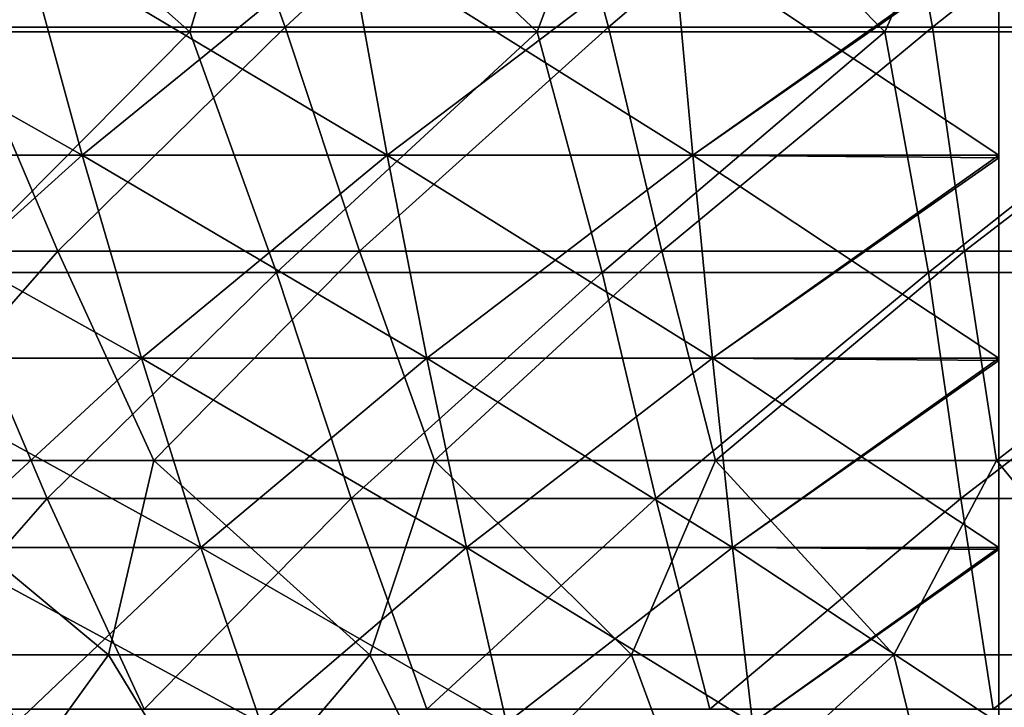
# Model space of a CAD drawing. Header units: millimetres. Extents: x -250 to 250, y -45 to 4150.
# Tile 405 of 656: x -7.6 to 0.04, y 3910.42 to 3915.76. Entities that reach past the tile are written whole.
import ezdxf

# ---------------------------------------------------------------- set-up
doc = ezdxf.new("R2010")
doc.units = ezdxf.units.MM
doc.header["$LTSCALE"] = 81.481481
for name, color, linetype in [('19', 7, 'CONTINUOUS'), ('20', 7, 'CONTINUOUS'), ('21', 7, 'CONTINUOUS'), ('22', 7, 'CONTINUOUS'), ('27', 7, 'CONTINUOUS')]:
    doc.layers.add(name, color=color, linetype=linetype)

msp = doc.modelspace()

# ---------------------------------------------------------------- linework, layer by layer
at = {"layer": '19', "color": 7, "linetype": 'CONTINUOUS'}
for points in [[(-6.2769, 3915.6613, -86.8676), (-8.9662, 3915.6613, -86.6313), (-8.5117, 3917.6423, -91.8556), (-6.2769, 3915.6613, -86.8676)], [(-5.6789, 3917.6423, -92.0741), (-6.2769, 3915.6613, -86.8676), (-8.5117, 3917.6423, -91.8556), (-5.6789, 3917.6423, -92.0741)], [(-3.5815, 3915.6613, -87.0204), (-6.2769, 3915.6613, -86.8676), (-5.6789, 3917.6423, -92.0741), (-3.5815, 3915.6613, -87.0204)], [(-2.8408, 3917.6423, -92.2053), (-3.5815, 3915.6613, -87.0204), (-5.6789, 3917.6423, -92.0741), (-2.8408, 3917.6423, -92.2053)], [(-0.8827, 3915.6613, -87.0896), (-3.5815, 3915.6613, -87.0204), (-2.8408, 3917.6423, -92.2053), (-0.8827, 3915.6613, -87.0896)], [(0, 3917.6423, -92.2491), (-0.8827, 3915.6613, -87.0896), (-2.8408, 3917.6423, -92.2053), (0, 3917.6423, -92.2491)], [(1.8169, 3915.6613, -87.0751), (-0.8827, 3915.6613, -87.0896), (0, 3917.6423, -92.2491), (1.8169, 3915.6613, -87.0751)], [(2.8408, 3917.6423, -92.2053), (1.8169, 3915.6613, -87.0751), (0, 3917.6423, -92.2491), (2.8408, 3917.6423, -92.2053)], [(-6.2769, 3915.6613, -86.8676), (-8.1295, 3913.7947, -81.4921), (-8.9662, 3915.6613, -86.6313), (-6.2769, 3915.6613, -86.8676)], [(-5.6054, 3913.7947, -81.7045), (-8.1295, 3913.7947, -81.4921), (-6.2769, 3915.6613, -86.8676), (-5.6054, 3913.7947, -81.7045)], [(-3.5815, 3915.6613, -87.0204), (-5.6054, 3913.7947, -81.7045), (-6.2769, 3915.6613, -86.8676), (-3.5815, 3915.6613, -87.0204)], [(-3.076, 3913.7947, -81.8388), (-5.6054, 3913.7947, -81.7045), (-3.5815, 3915.6613, -87.0204), (-3.076, 3913.7947, -81.8388)], [(-0.8827, 3915.6613, -87.0896), (-3.076, 3913.7947, -81.8388), (-3.5815, 3915.6613, -87.0204), (-0.8827, 3915.6613, -87.0896)], [(-0.5437, 3913.7947, -81.8948), (-3.076, 3913.7947, -81.8388), (-0.8827, 3915.6613, -87.0896), (-0.5437, 3913.7947, -81.8948)], [(1.8169, 3915.6613, -87.0751), (-0.5437, 3913.7947, -81.8948), (-0.8827, 3915.6613, -87.0896), (1.8169, 3915.6613, -87.0751)], [(1.9892, 3913.7947, -81.8724), (-0.5437, 3913.7947, -81.8948), (1.8169, 3915.6613, -87.0751), (1.9892, 3913.7947, -81.8724)], [(-9.7348, 3912.0433, -76.0385), (-8.1295, 3913.7947, -81.4921), (-7.3828, 3912.0433, -76.3028), (-9.7348, 3912.0433, -76.0385)], [(-8.1295, 3913.7947, -81.4921), (-5.6054, 3913.7947, -81.7045), (-7.3828, 3912.0433, -76.3028), (-8.1295, 3913.7947, -81.4921)], [(-7.3828, 3912.0433, -76.3028), (-5.6054, 3913.7947, -81.7045), (-5.0238, 3912.0433, -76.4943), (-7.3828, 3912.0433, -76.3028)], [(-5.6054, 3913.7947, -81.7045), (-3.076, 3913.7947, -81.8388), (-5.0238, 3912.0433, -76.4943), (-5.6054, 3913.7947, -81.7045)], [(-5.0238, 3912.0433, -76.4943), (-3.076, 3913.7947, -81.8388), (-2.66, 3912.0433, -76.613), (-5.0238, 3912.0433, -76.4943)], [(-3.076, 3913.7947, -81.8388), (-0.5437, 3913.7947, -81.8948), (-2.66, 3912.0433, -76.613), (-3.076, 3913.7947, -81.8388)], [(-2.66, 3912.0433, -76.613), (-0.5437, 3913.7947, -81.8948), (-0.2937, 3912.0433, -76.6586), (-2.66, 3912.0433, -76.613)], [(-0.5437, 3913.7947, -81.8948), (1.9892, 3913.7947, -81.8724), (-0.2937, 3912.0433, -76.6586), (-0.5437, 3913.7947, -81.8948)], [(-0.2937, 3912.0433, -76.6586), (1.9892, 3913.7947, -81.8724), (2.0729, 3912.0433, -76.6311), (-0.2937, 3912.0433, -76.6586)], [(-9.7348, 3912.0433, -76.0385), (-7.3828, 3912.0433, -76.3028), (-8.8169, 3910.4081, -70.8377), (-9.7348, 3912.0433, -76.0385)], [(-8.8169, 3910.4081, -70.8377), (-7.3828, 3912.0433, -76.3028), (-6.6305, 3910.4081, -71.0757), (-8.8169, 3910.4081, -70.8377)], [(-7.3828, 3912.0433, -76.3028), (-5.0238, 3912.0433, -76.4943), (-6.6305, 3910.4081, -71.0757), (-7.3828, 3912.0433, -76.3028)], [(-6.6305, 3910.4081, -71.0757), (-5.0238, 3912.0433, -76.4943), (-4.4377, 3910.4081, -71.2462), (-6.6305, 3910.4081, -71.0757)], [(-5.0238, 3912.0433, -76.4943), (-2.66, 3912.0433, -76.613), (-4.4377, 3910.4081, -71.2462), (-5.0238, 3912.0433, -76.4943)], [(-4.4377, 3910.4081, -71.2462), (-2.66, 3912.0433, -76.613), (-2.2408, 3910.4081, -71.3491), (-4.4377, 3910.4081, -71.2462)], [(-2.66, 3912.0433, -76.613), (-0.2937, 3912.0433, -76.6586), (-2.2408, 3910.4081, -71.3491), (-2.66, 3912.0433, -76.613)], [(-2.2408, 3910.4081, -71.3491), (-0.2937, 3912.0433, -76.6586), (-0.0417, 3910.4081, -71.3842), (-2.2408, 3910.4081, -71.3491)], [(-0.2937, 3912.0433, -76.6586), (2.0729, 3912.0433, -76.6311), (-0.0417, 3910.4081, -71.3842), (-0.2937, 3912.0433, -76.6586)], [(-0.0417, 3910.4081, -71.3842), (2.0729, 3912.0433, -76.6311), (2.1574, 3910.4081, -71.3517), (-0.0417, 3910.4081, -71.3842)]]:
    msp.add_3dface(points, dxfattribs=at)
at = {"layer": '20', "color": 7, "linetype": 'CONTINUOUS'}
for points in [[(-6.2769, 3915.6613, 86.8676), (-8.5117, 3917.6423, 91.8556), (-8.9662, 3915.6613, 86.6313), (-6.2769, 3915.6613, 86.8676)], [(-5.6789, 3917.6423, 92.0741), (-8.5117, 3917.6423, 91.8556), (-6.2769, 3915.6613, 86.8676), (-5.6789, 3917.6423, 92.0741)], [(-3.5815, 3915.6613, 87.0204), (-5.6789, 3917.6423, 92.0741), (-6.2769, 3915.6613, 86.8676), (-3.5815, 3915.6613, 87.0204)], [(-2.8408, 3917.6423, 92.2053), (-5.6789, 3917.6423, 92.0741), (-3.5815, 3915.6613, 87.0204), (-2.8408, 3917.6423, 92.2053)], [(-0.8827, 3915.6613, 87.0896), (-2.8408, 3917.6423, 92.2053), (-3.5815, 3915.6613, 87.0204), (-0.8827, 3915.6613, 87.0896)], [(0, 3917.6423, 92.2491), (-2.8408, 3917.6423, 92.2053), (-0.8827, 3915.6613, 87.0896), (0, 3917.6423, 92.2491)], [(1.8169, 3915.6613, 87.0751), (0, 3917.6423, 92.2491), (-0.8827, 3915.6613, 87.0896), (1.8169, 3915.6613, 87.0751)], [(2.8408, 3917.6423, 92.2053), (0, 3917.6423, 92.2491), (1.8169, 3915.6613, 87.0751), (2.8408, 3917.6423, 92.2053)], [(-6.2769, 3915.6613, 86.8676), (-8.9662, 3915.6613, 86.6313), (-8.1295, 3913.7947, 81.4921), (-6.2769, 3915.6613, 86.8676)], [(-5.6054, 3913.7947, 81.7045), (-6.2769, 3915.6613, 86.8676), (-8.1295, 3913.7947, 81.4921), (-5.6054, 3913.7947, 81.7045)], [(-3.5815, 3915.6613, 87.0204), (-6.2769, 3915.6613, 86.8676), (-5.6054, 3913.7947, 81.7045), (-3.5815, 3915.6613, 87.0204)], [(-3.076, 3913.7947, 81.8388), (-3.5815, 3915.6613, 87.0204), (-5.6054, 3913.7947, 81.7045), (-3.076, 3913.7947, 81.8388)], [(-0.8827, 3915.6613, 87.0896), (-3.5815, 3915.6613, 87.0204), (-3.076, 3913.7947, 81.8388), (-0.8827, 3915.6613, 87.0896)], [(-0.5437, 3913.7947, 81.8948), (-0.8827, 3915.6613, 87.0896), (-3.076, 3913.7947, 81.8388), (-0.5437, 3913.7947, 81.8948)], [(1.8169, 3915.6613, 87.0751), (-0.8827, 3915.6613, 87.0896), (-0.5437, 3913.7947, 81.8948), (1.8169, 3915.6613, 87.0751)], [(1.9892, 3913.7947, 81.8724), (1.8169, 3915.6613, 87.0751), (-0.5437, 3913.7947, 81.8948), (1.9892, 3913.7947, 81.8724)], [(-8.1295, 3913.7947, 81.4921), (-9.7348, 3912.0433, 76.0385), (-7.3828, 3912.0433, 76.3028), (-8.1295, 3913.7947, 81.4921)], [(-5.6054, 3913.7947, 81.7045), (-8.1295, 3913.7947, 81.4921), (-7.3828, 3912.0433, 76.3028), (-5.6054, 3913.7947, 81.7045)], [(-5.6054, 3913.7947, 81.7045), (-7.3828, 3912.0433, 76.3028), (-5.0238, 3912.0433, 76.4943), (-5.6054, 3913.7947, 81.7045)], [(-3.076, 3913.7947, 81.8388), (-5.6054, 3913.7947, 81.7045), (-5.0238, 3912.0433, 76.4943), (-3.076, 3913.7947, 81.8388)], [(-3.076, 3913.7947, 81.8388), (-5.0238, 3912.0433, 76.4943), (-2.66, 3912.0433, 76.613), (-3.076, 3913.7947, 81.8388)], [(-0.5437, 3913.7947, 81.8948), (-3.076, 3913.7947, 81.8388), (-2.66, 3912.0433, 76.613), (-0.5437, 3913.7947, 81.8948)], [(-0.5437, 3913.7947, 81.8948), (-2.66, 3912.0433, 76.613), (-0.2937, 3912.0433, 76.6586), (-0.5437, 3913.7947, 81.8948)], [(1.9892, 3913.7947, 81.8724), (-0.5437, 3913.7947, 81.8948), (-0.2937, 3912.0433, 76.6586), (1.9892, 3913.7947, 81.8724)], [(1.9892, 3913.7947, 81.8724), (-0.2937, 3912.0433, 76.6586), (2.0729, 3912.0433, 76.6311), (1.9892, 3913.7947, 81.8724)], [(-9.7348, 3912.0433, 76.0385), (-8.8169, 3910.4081, 70.8377), (-7.3828, 3912.0433, 76.3028), (-9.7348, 3912.0433, 76.0385)], [(-8.8169, 3910.4081, 70.8377), (-6.6305, 3910.4081, 71.0757), (-7.3828, 3912.0433, 76.3028), (-8.8169, 3910.4081, 70.8377)], [(-7.3828, 3912.0433, 76.3028), (-6.6305, 3910.4081, 71.0757), (-5.0238, 3912.0433, 76.4943), (-7.3828, 3912.0433, 76.3028)], [(-6.6305, 3910.4081, 71.0757), (-4.4377, 3910.4081, 71.2462), (-5.0238, 3912.0433, 76.4943), (-6.6305, 3910.4081, 71.0757)], [(-5.0238, 3912.0433, 76.4943), (-4.4377, 3910.4081, 71.2462), (-2.66, 3912.0433, 76.613), (-5.0238, 3912.0433, 76.4943)], [(-4.4377, 3910.4081, 71.2462), (-2.2408, 3910.4081, 71.3491), (-2.66, 3912.0433, 76.613), (-4.4377, 3910.4081, 71.2462)], [(-2.66, 3912.0433, 76.613), (-2.2408, 3910.4081, 71.3491), (-0.2937, 3912.0433, 76.6586), (-2.66, 3912.0433, 76.613)], [(-2.2408, 3910.4081, 71.3491), (-0.0417, 3910.4081, 71.3842), (-0.2937, 3912.0433, 76.6586), (-2.2408, 3910.4081, 71.3491)], [(-0.2937, 3912.0433, 76.6586), (-0.0417, 3910.4081, 71.3842), (2.0729, 3912.0433, 76.6311), (-0.2937, 3912.0433, 76.6586)], [(-0.0417, 3910.4081, 71.3842), (2.1574, 3910.4081, 71.3517), (2.0729, 3912.0433, 76.6311), (-0.0417, 3910.4081, 71.3842)]]:
    msp.add_3dface(points, dxfattribs=at)
at = {"layer": '21', "color": 7, "linetype": 'CONTINUOUS'}
for points in [[(-6.2073, 3917.5503, 86.2125), (-8.0417, 3915.698, 80.882), (-8.8759, 3917.5503, 85.9787), (-6.2073, 3917.5503, 86.2125)], [(-5.537, 3915.698, 81.092), (-8.0417, 3915.698, 80.882), (-6.2073, 3917.5503, 86.2125), (-5.537, 3915.698, 81.092)], [(-3.5327, 3917.5503, 86.3635), (-5.537, 3915.698, 81.092), (-6.2073, 3917.5503, 86.2125), (-3.5327, 3917.5503, 86.3635)], [(-3.0271, 3915.698, 81.2244), (-5.537, 3915.698, 81.092), (-3.5327, 3917.5503, 86.3635), (-3.0271, 3915.698, 81.2244)], [(-0.8547, 3917.5503, 86.4315), (-3.0271, 3915.698, 81.2244), (-3.5327, 3917.5503, 86.3635), (-0.8547, 3917.5503, 86.4315)], [(-0.5143, 3915.698, 81.2791), (-3.0271, 3915.698, 81.2244), (-0.8547, 3917.5503, 86.4315), (-0.5143, 3915.698, 81.2791)], [(1.8241, 3917.5503, 86.4164), (-0.5143, 3915.698, 81.2791), (-0.8547, 3917.5503, 86.4315), (1.8241, 3917.5503, 86.4164)], [(1.999, 3915.698, 81.2562), (-0.5143, 3915.698, 81.2791), (1.8241, 3917.5503, 86.4164), (1.999, 3915.698, 81.2562)], [(-9.6351, 3913.96, 75.4737), (-8.0417, 3915.698, 80.882), (-7.3011, 3913.96, 75.7351), (-9.6351, 3913.96, 75.4737)], [(-8.0417, 3915.698, 80.882), (-5.537, 3915.698, 81.092), (-7.3011, 3913.96, 75.7351), (-8.0417, 3915.698, 80.882)], [(-7.3011, 3913.96, 75.7351), (-5.537, 3915.698, 81.092), (-4.9601, 3913.96, 75.9244), (-7.3011, 3913.96, 75.7351)], [(-5.537, 3915.698, 81.092), (-3.0271, 3915.698, 81.2244), (-4.9601, 3913.96, 75.9244), (-5.537, 3915.698, 81.092)], [(-4.9601, 3913.96, 75.9244), (-3.0271, 3915.698, 81.2244), (-2.6145, 3913.96, 76.0413), (-4.9601, 3913.96, 75.9244)], [(-3.0271, 3915.698, 81.2244), (-0.5143, 3915.698, 81.2791), (-2.6145, 3913.96, 76.0413), (-3.0271, 3915.698, 81.2244)], [(-2.6145, 3913.96, 76.0413), (-0.5143, 3915.698, 81.2791), (-0.2663, 3913.96, 76.0857), (-2.6145, 3913.96, 76.0413)], [(-0.5143, 3915.698, 81.2791), (1.999, 3915.698, 81.2562), (-0.2663, 3913.96, 76.0857), (-0.5143, 3915.698, 81.2791)], [(-0.2663, 3913.96, 76.0857), (1.999, 3915.698, 81.2562), (2.0821, 3913.96, 76.0577), (-0.2663, 3913.96, 76.0857)], [(-9.6351, 3913.96, 75.4737), (-7.3011, 3913.96, 75.7351), (-8.7247, 3912.3371, 70.3153), (-9.6351, 3913.96, 75.4737)], [(-8.7247, 3912.3371, 70.3153), (-7.3011, 3913.96, 75.7351), (-6.5549, 3912.3371, 70.5507), (-8.7247, 3912.3371, 70.3153)], [(-7.3011, 3913.96, 75.7351), (-4.9601, 3913.96, 75.9244), (-6.5549, 3912.3371, 70.5507), (-7.3011, 3913.96, 75.7351)], [(-6.5549, 3912.3371, 70.5507), (-4.9601, 3913.96, 75.9244), (-4.3788, 3912.3371, 70.7191), (-6.5549, 3912.3371, 70.5507)], [(-4.9601, 3913.96, 75.9244), (-2.6145, 3913.96, 76.0413), (-4.3788, 3912.3371, 70.7191), (-4.9601, 3913.96, 75.9244)], [(-4.3788, 3912.3371, 70.7191), (-2.6145, 3913.96, 76.0413), (-2.1986, 3912.3371, 70.8204), (-4.3788, 3912.3371, 70.7191)], [(-2.6145, 3913.96, 76.0413), (-0.2663, 3913.96, 76.0857), (-2.1986, 3912.3371, 70.8204), (-2.6145, 3913.96, 76.0413)], [(-2.1986, 3912.3371, 70.8204), (-0.2663, 3913.96, 76.0857), (-0.0164, 3912.3371, 70.8545), (-2.1986, 3912.3371, 70.8204)], [(-0.2663, 3913.96, 76.0857), (2.0821, 3913.96, 76.0577), (-0.0164, 3912.3371, 70.8545), (-0.2663, 3913.96, 76.0857)], [(-0.0164, 3912.3371, 70.8545), (2.0821, 3913.96, 76.0577), (2.1659, 3912.3371, 70.8214), (-0.0164, 3912.3371, 70.8545)], [(-8.9299, 3910.8302, 64.9775), (-8.7247, 3912.3371, 70.3153), (-6.9088, 3910.8302, 65.2234), (-8.9299, 3910.8302, 64.9775)], [(-8.7247, 3912.3371, 70.3153), (-6.5549, 3912.3371, 70.5507), (-6.9088, 3910.8302, 65.2234), (-8.7247, 3912.3371, 70.3153)], [(-6.9088, 3910.8302, 65.2234), (-6.5549, 3912.3371, 70.5507), (-4.8811, 3910.8302, 65.4064), (-6.9088, 3910.8302, 65.2234)], [(-6.5549, 3912.3371, 70.5507), (-4.3788, 3912.3371, 70.7191), (-4.8811, 3910.8302, 65.4064), (-6.5549, 3912.3371, 70.5507)], [(-4.8811, 3910.8302, 65.4064), (-4.3788, 3912.3371, 70.7191), (-2.8486, 3910.8302, 65.5264), (-4.8811, 3910.8302, 65.4064)], [(-4.3788, 3912.3371, 70.7191), (-2.1986, 3912.3371, 70.8204), (-2.8486, 3910.8302, 65.5264), (-4.3788, 3912.3371, 70.7191)], [(-2.8486, 3910.8302, 65.5264), (-2.1986, 3912.3371, 70.8204), (-0.8135, 3910.8302, 65.5832), (-2.8486, 3910.8302, 65.5264)], [(-2.1986, 3912.3371, 70.8204), (-0.0164, 3912.3371, 70.8545), (-0.8135, 3910.8302, 65.5832), (-2.1986, 3912.3371, 70.8204)], [(-0.8135, 3910.8302, 65.5832), (-0.0164, 3912.3371, 70.8545), (1.2225, 3910.8302, 65.5769), (-0.8135, 3910.8302, 65.5832)], [(-0.0164, 3912.3371, 70.8545), (2.1659, 3912.3371, 70.8214), (1.2225, 3910.8302, 65.5769), (-0.0164, 3912.3371, 70.8545)], [(-8.9299, 3910.8302, 64.9775), (-6.9088, 3910.8302, 65.2234), (-7.9144, 3909.44, 59.7683), (-8.9299, 3910.8302, 64.9775)], [(-7.9144, 3909.44, 59.7683), (-6.9088, 3910.8302, 65.2234), (-6.0609, 3909.44, 59.9846), (-7.9144, 3909.44, 59.7683)], [(-6.9088, 3910.8302, 65.2234), (-4.8811, 3910.8302, 65.4064), (-6.0609, 3909.44, 59.9846), (-6.9088, 3910.8302, 65.2234)], [(-6.0609, 3909.44, 59.9846), (-4.8811, 3910.8302, 65.4064), (-4.2015, 3909.44, 60.1435), (-6.0609, 3909.44, 59.9846)], [(-4.8811, 3910.8302, 65.4064), (-2.8486, 3910.8302, 65.5264), (-4.2015, 3909.44, 60.1435), (-4.8811, 3910.8302, 65.4064)], [(-4.2015, 3909.44, 60.1435), (-2.8486, 3910.8302, 65.5264), (-2.3382, 3909.44, 60.2447), (-4.2015, 3909.44, 60.1435)], [(-2.8486, 3910.8302, 65.5264), (-0.8135, 3910.8302, 65.5832), (-2.3382, 3909.44, 60.2447), (-2.8486, 3910.8302, 65.5264)], [(-2.3382, 3909.44, 60.2447), (-0.8135, 3910.8302, 65.5832), (-0.4725, 3909.44, 60.2882), (-2.3382, 3909.44, 60.2447)], [(-0.8135, 3910.8302, 65.5832), (1.2225, 3910.8302, 65.5769), (-0.4725, 3909.44, 60.2882), (-0.8135, 3910.8302, 65.5832)], [(-0.4725, 3909.44, 60.2882), (1.2225, 3910.8302, 65.5769), (1.3935, 3909.44, 60.2739), (-0.4725, 3909.44, 60.2882)]]:
    msp.add_3dface(points, dxfattribs=at)
at = {"layer": '22', "color": 7, "linetype": 'CONTINUOUS'}
for points in [[(-6.2073, 3917.5503, -86.2125), (-8.8759, 3917.5503, -85.9787), (-8.0417, 3915.698, -80.882), (-6.2073, 3917.5503, -86.2125)], [(-5.537, 3915.698, -81.092), (-6.2073, 3917.5503, -86.2125), (-8.0417, 3915.698, -80.882), (-5.537, 3915.698, -81.092)], [(-3.5327, 3917.5503, -86.3635), (-6.2073, 3917.5503, -86.2125), (-5.537, 3915.698, -81.092), (-3.5327, 3917.5503, -86.3635)], [(-3.0271, 3915.698, -81.2244), (-3.5327, 3917.5503, -86.3635), (-5.537, 3915.698, -81.092), (-3.0271, 3915.698, -81.2244)], [(-0.8547, 3917.5503, -86.4315), (-3.5327, 3917.5503, -86.3635), (-3.0271, 3915.698, -81.2244), (-0.8547, 3917.5503, -86.4315)], [(-0.5143, 3915.698, -81.2791), (-0.8547, 3917.5503, -86.4315), (-3.0271, 3915.698, -81.2244), (-0.5143, 3915.698, -81.2791)], [(1.8241, 3917.5503, -86.4164), (-0.8547, 3917.5503, -86.4315), (-0.5143, 3915.698, -81.2791), (1.8241, 3917.5503, -86.4164)], [(1.999, 3915.698, -81.2562), (1.8241, 3917.5503, -86.4164), (-0.5143, 3915.698, -81.2791), (1.999, 3915.698, -81.2562)], [(-8.0417, 3915.698, -80.882), (-9.6351, 3913.96, -75.4737), (-7.3011, 3913.96, -75.7351), (-8.0417, 3915.698, -80.882)], [(-5.537, 3915.698, -81.092), (-8.0417, 3915.698, -80.882), (-7.3011, 3913.96, -75.7351), (-5.537, 3915.698, -81.092)], [(-5.537, 3915.698, -81.092), (-7.3011, 3913.96, -75.7351), (-4.9601, 3913.96, -75.9244), (-5.537, 3915.698, -81.092)], [(-3.0271, 3915.698, -81.2244), (-5.537, 3915.698, -81.092), (-4.9601, 3913.96, -75.9244), (-3.0271, 3915.698, -81.2244)], [(-3.0271, 3915.698, -81.2244), (-4.9601, 3913.96, -75.9244), (-2.6145, 3913.96, -76.0413), (-3.0271, 3915.698, -81.2244)], [(-0.5143, 3915.698, -81.2791), (-3.0271, 3915.698, -81.2244), (-2.6145, 3913.96, -76.0413), (-0.5143, 3915.698, -81.2791)], [(-0.5143, 3915.698, -81.2791), (-2.6145, 3913.96, -76.0413), (-0.2663, 3913.96, -76.0857), (-0.5143, 3915.698, -81.2791)], [(1.999, 3915.698, -81.2562), (-0.5143, 3915.698, -81.2791), (-0.2663, 3913.96, -76.0857), (1.999, 3915.698, -81.2562)], [(1.999, 3915.698, -81.2562), (-0.2663, 3913.96, -76.0857), (2.0821, 3913.96, -76.0577), (1.999, 3915.698, -81.2562)], [(-9.6351, 3913.96, -75.4737), (-8.7247, 3912.3371, -70.3153), (-7.3011, 3913.96, -75.7351), (-9.6351, 3913.96, -75.4737)], [(-8.7247, 3912.3371, -70.3153), (-6.5549, 3912.3371, -70.5507), (-7.3011, 3913.96, -75.7351), (-8.7247, 3912.3371, -70.3153)], [(-7.3011, 3913.96, -75.7351), (-6.5549, 3912.3371, -70.5507), (-4.9601, 3913.96, -75.9244), (-7.3011, 3913.96, -75.7351)], [(-6.5549, 3912.3371, -70.5507), (-4.3788, 3912.3371, -70.7191), (-4.9601, 3913.96, -75.9244), (-6.5549, 3912.3371, -70.5507)], [(-4.9601, 3913.96, -75.9244), (-4.3788, 3912.3371, -70.7191), (-2.6145, 3913.96, -76.0413), (-4.9601, 3913.96, -75.9244)], [(-4.3788, 3912.3371, -70.7191), (-2.1986, 3912.3371, -70.8204), (-2.6145, 3913.96, -76.0413), (-4.3788, 3912.3371, -70.7191)], [(-2.6145, 3913.96, -76.0413), (-2.1986, 3912.3371, -70.8204), (-0.2663, 3913.96, -76.0857), (-2.6145, 3913.96, -76.0413)], [(-2.1986, 3912.3371, -70.8204), (-0.0164, 3912.3371, -70.8545), (-0.2663, 3913.96, -76.0857), (-2.1986, 3912.3371, -70.8204)], [(-0.2663, 3913.96, -76.0857), (-0.0164, 3912.3371, -70.8545), (2.0821, 3913.96, -76.0577), (-0.2663, 3913.96, -76.0857)], [(-0.0164, 3912.3371, -70.8545), (2.1659, 3912.3371, -70.8214), (2.0821, 3913.96, -76.0577), (-0.0164, 3912.3371, -70.8545)], [(-8.9299, 3910.8302, -64.9775), (-6.9088, 3910.8302, -65.2234), (-8.7247, 3912.3371, -70.3153), (-8.9299, 3910.8302, -64.9775)], [(-8.7247, 3912.3371, -70.3153), (-6.9088, 3910.8302, -65.2234), (-6.5549, 3912.3371, -70.5507), (-8.7247, 3912.3371, -70.3153)], [(-6.9088, 3910.8302, -65.2234), (-4.8811, 3910.8302, -65.4064), (-6.5549, 3912.3371, -70.5507), (-6.9088, 3910.8302, -65.2234)], [(-6.5549, 3912.3371, -70.5507), (-4.8811, 3910.8302, -65.4064), (-4.3788, 3912.3371, -70.7191), (-6.5549, 3912.3371, -70.5507)], [(-4.8811, 3910.8302, -65.4064), (-2.8486, 3910.8302, -65.5264), (-4.3788, 3912.3371, -70.7191), (-4.8811, 3910.8302, -65.4064)], [(-4.3788, 3912.3371, -70.7191), (-2.8486, 3910.8302, -65.5264), (-2.1986, 3912.3371, -70.8204), (-4.3788, 3912.3371, -70.7191)], [(-2.8486, 3910.8302, -65.5264), (-0.8135, 3910.8302, -65.5832), (-2.1986, 3912.3371, -70.8204), (-2.8486, 3910.8302, -65.5264)], [(-2.1986, 3912.3371, -70.8204), (-0.8135, 3910.8302, -65.5832), (-0.0164, 3912.3371, -70.8545), (-2.1986, 3912.3371, -70.8204)], [(-0.8135, 3910.8302, -65.5832), (1.2225, 3910.8302, -65.5769), (-0.0164, 3912.3371, -70.8545), (-0.8135, 3910.8302, -65.5832)], [(-0.0164, 3912.3371, -70.8545), (1.2225, 3910.8302, -65.5769), (2.1659, 3912.3371, -70.8214), (-0.0164, 3912.3371, -70.8545)], [(-8.9299, 3910.8302, -64.9775), (-7.9144, 3909.44, -59.7683), (-6.9088, 3910.8302, -65.2234), (-8.9299, 3910.8302, -64.9775)], [(-7.9144, 3909.44, -59.7683), (-6.0609, 3909.44, -59.9846), (-6.9088, 3910.8302, -65.2234), (-7.9144, 3909.44, -59.7683)], [(-6.9088, 3910.8302, -65.2234), (-6.0609, 3909.44, -59.9846), (-4.8811, 3910.8302, -65.4064), (-6.9088, 3910.8302, -65.2234)], [(-6.0609, 3909.44, -59.9846), (-4.2015, 3909.44, -60.1435), (-4.8811, 3910.8302, -65.4064), (-6.0609, 3909.44, -59.9846)], [(-4.8811, 3910.8302, -65.4064), (-4.2015, 3909.44, -60.1435), (-2.8486, 3910.8302, -65.5264), (-4.8811, 3910.8302, -65.4064)], [(-4.2015, 3909.44, -60.1435), (-2.3382, 3909.44, -60.2447), (-2.8486, 3910.8302, -65.5264), (-4.2015, 3909.44, -60.1435)], [(-2.8486, 3910.8302, -65.5264), (-2.3382, 3909.44, -60.2447), (-0.8135, 3910.8302, -65.5832), (-2.8486, 3910.8302, -65.5264)], [(-2.3382, 3909.44, -60.2447), (-0.4725, 3909.44, -60.2882), (-0.8135, 3910.8302, -65.5832), (-2.3382, 3909.44, -60.2447)], [(-0.8135, 3910.8302, -65.5832), (-0.4725, 3909.44, -60.2882), (1.2225, 3910.8302, -65.5769), (-0.8135, 3910.8302, -65.5832)], [(-0.4725, 3909.44, -60.2882), (1.3935, 3909.44, -60.2739), (1.2225, 3910.8302, -65.5769), (-0.4725, 3909.44, -60.2882)]]:
    msp.add_3dface(points, dxfattribs=at)
at = {"layer": '27', "color": 7, "linetype": 'CONTINUOUS'}
for points in [[(-7.5693, 3916.385, -81.6854), (-9.4732, 3914.7061, -76.5036), (-10.0812, 3916.385, -81.4136), (-7.5693, 3916.385, -81.6854)], [(-9.4732, 3914.7061, 76.5036), (-7.1128, 3914.7061, 76.759), (-10.0812, 3916.385, 81.4136), (-9.4732, 3914.7061, 76.5036)], [(-10.0812, 3916.385, 81.4136), (-7.1128, 3914.7061, 76.759), (-7.5693, 3916.385, 81.6854), (-10.0812, 3916.385, 81.4136)], [(-7.1128, 3914.7061, -76.759), (-9.4732, 3914.7061, -76.5036), (-7.5693, 3916.385, -81.6854), (-7.1128, 3914.7061, -76.759)], [(-5.0502, 3916.385, -81.8798), (-7.1128, 3914.7061, -76.759), (-7.5693, 3916.385, -81.6854), (-5.0502, 3916.385, -81.8798)], [(-7.1128, 3914.7061, 76.759), (-4.7456, 3914.7061, 76.9417), (-7.5693, 3916.385, 81.6854), (-7.1128, 3914.7061, 76.759)], [(-7.5693, 3916.385, 81.6854), (-4.7456, 3914.7061, 76.9417), (-5.0502, 3916.385, 81.8798), (-7.5693, 3916.385, 81.6854)], [(-4.7456, 3914.7061, -76.9417), (-7.1128, 3914.7061, -76.759), (-5.0502, 3916.385, -81.8798), (-4.7456, 3914.7061, -76.9417)], [(-2.5263, 3916.385, -81.9965), (-4.7456, 3914.7061, -76.9417), (-5.0502, 3916.385, -81.8798), (-2.5263, 3916.385, -81.9965)], [(-4.7456, 3914.7061, 76.9417), (-2.3739, 3914.7061, 77.0513), (-5.0502, 3916.385, 81.8798), (-4.7456, 3914.7061, 76.9417)], [(-5.0502, 3916.385, 81.8798), (-2.3739, 3914.7061, 77.0513), (-2.5263, 3916.385, 81.9965), (-5.0502, 3916.385, 81.8798)], [(-2.3739, 3914.7061, -77.0513), (-4.7456, 3914.7061, -76.9417), (-2.5263, 3916.385, -81.9965), (-2.3739, 3914.7061, -77.0513)], [(0, 3916.385, -82.0354), (-2.3739, 3914.7061, -77.0513), (-2.5263, 3916.385, -81.9965), (0, 3916.385, -82.0354)], [(-2.3739, 3914.7061, 77.0513), (0, 3914.7061, 77.0879), (-2.5263, 3916.385, 81.9965), (-2.3739, 3914.7061, 77.0513)], [(0, 3914.7061, 77.0879), (0, 3916.3608, 81.9664), (-2.5263, 3916.385, 81.9965), (0, 3914.7061, 77.0879)], [(0, 3916.3608, -81.9664), (-2.3739, 3914.7061, -77.0513), (0, 3916.385, -82.0354), (0, 3916.3608, -81.9664)], [(0, 3914.7061, -77.0879), (-2.3739, 3914.7061, -77.0513), (0, 3916.3608, -81.9664), (0, 3914.7061, -77.0879)], [(-7.1128, 3914.7061, -76.759), (-8.861, 3913.1319, -71.5595), (-9.4732, 3914.7061, -76.5036), (-7.1128, 3914.7061, -76.759)], [(-8.861, 3913.1319, 71.5595), (-6.6531, 3913.1319, 71.7985), (-9.4732, 3914.7061, 76.5036), (-8.861, 3913.1319, 71.5595)], [(-9.4732, 3914.7061, 76.5036), (-6.6531, 3913.1319, 71.7985), (-7.1128, 3914.7061, 76.759), (-9.4732, 3914.7061, 76.5036)], [(-6.6531, 3913.1319, -71.7985), (-8.861, 3913.1319, -71.5595), (-7.1128, 3914.7061, -76.759), (-6.6531, 3913.1319, -71.7985)], [(-4.7456, 3914.7061, -76.9417), (-6.6531, 3913.1319, -71.7985), (-7.1128, 3914.7061, -76.759), (-4.7456, 3914.7061, -76.9417)], [(-6.6531, 3913.1319, 71.7985), (-4.4389, 3913.1319, 71.9693), (-7.1128, 3914.7061, 76.759), (-6.6531, 3913.1319, 71.7985)], [(-7.1128, 3914.7061, 76.759), (-4.4389, 3913.1319, 71.9693), (-4.7456, 3914.7061, 76.9417), (-7.1128, 3914.7061, 76.759)], [(-4.4389, 3913.1319, -71.9693), (-6.6531, 3913.1319, -71.7985), (-4.7456, 3914.7061, -76.9417), (-4.4389, 3913.1319, -71.9693)], [(-2.3739, 3914.7061, -77.0513), (-4.4389, 3913.1319, -71.9693), (-4.7456, 3914.7061, -76.9417), (-2.3739, 3914.7061, -77.0513)], [(-4.4389, 3913.1319, 71.9693), (-2.2205, 3913.1319, 72.0719), (-4.7456, 3914.7061, 76.9417), (-4.4389, 3913.1319, 71.9693)], [(-4.7456, 3914.7061, 76.9417), (-2.2205, 3913.1319, 72.0719), (-2.3739, 3914.7061, 77.0513), (-4.7456, 3914.7061, 76.9417)], [(-2.2205, 3913.1319, -72.0719), (-4.4389, 3913.1319, -71.9693), (-2.3739, 3914.7061, -77.0513), (-2.2205, 3913.1319, -72.0719)], [(0, 3914.7061, -77.0879), (-2.2205, 3913.1319, -72.0719), (-2.3739, 3914.7061, -77.0513), (0, 3914.7061, -77.0879)], [(-2.2205, 3913.1319, 72.0719), (0, 3913.1319, 72.1061), (-2.3739, 3914.7061, 77.0513), (-2.2205, 3913.1319, 72.0719)], [(0, 3913.1319, 72.1061), (0, 3914.685, 77.0234), (-2.3739, 3914.7061, 77.0513), (0, 3913.1319, 72.1061)], [(-2.3739, 3914.7061, 77.0513), (0, 3914.685, 77.0234), (0, 3914.7061, 77.0879), (-2.3739, 3914.7061, 77.0513)], [(0, 3914.685, -77.0234), (-2.2205, 3913.1319, -72.0719), (0, 3914.7061, -77.0879), (0, 3914.685, -77.0234)], [(0, 3913.1319, -72.1061), (-2.2205, 3913.1319, -72.0719), (0, 3914.685, -77.0234), (0, 3913.1319, -72.1061)], [(-6.6531, 3913.1319, -71.7985), (-8.2448, 3911.6633, -66.5836), (-8.861, 3913.1319, -71.5595), (-6.6531, 3913.1319, -71.7985)], [(-8.2448, 3911.6633, 66.5836), (-6.1905, 3911.6633, 66.8059), (-8.861, 3913.1319, 71.5595), (-8.2448, 3911.6633, 66.5836)], [(-8.861, 3913.1319, 71.5595), (-6.1905, 3911.6633, 66.8059), (-6.6531, 3913.1319, 71.7985), (-8.861, 3913.1319, 71.5595)], [(-6.1905, 3911.6633, -66.8059), (-8.2448, 3911.6633, -66.5836), (-6.6531, 3913.1319, -71.7985), (-6.1905, 3911.6633, -66.8059)], [(-4.4389, 3913.1319, -71.9693), (-6.1905, 3911.6633, -66.8059), (-6.6531, 3913.1319, -71.7985), (-4.4389, 3913.1319, -71.9693)], [(-6.1905, 3911.6633, 66.8059), (-4.1303, 3911.6633, 66.9649), (-6.6531, 3913.1319, 71.7985), (-6.1905, 3911.6633, 66.8059)], [(-6.6531, 3913.1319, 71.7985), (-4.1303, 3911.6633, 66.9649), (-4.4389, 3913.1319, 71.9693), (-6.6531, 3913.1319, 71.7985)], [(-4.1303, 3911.6633, -66.9649), (-6.1905, 3911.6633, -66.8059), (-4.4389, 3913.1319, -71.9693), (-4.1303, 3911.6633, -66.9649)], [(-2.2205, 3913.1319, -72.0719), (-4.1303, 3911.6633, -66.9649), (-4.4389, 3913.1319, -71.9693), (-2.2205, 3913.1319, -72.0719)], [(-4.1303, 3911.6633, 66.9649), (-2.0661, 3911.6633, 67.0603), (-4.4389, 3913.1319, 71.9693), (-4.1303, 3911.6633, 66.9649)], [(-4.4389, 3913.1319, 71.9693), (-2.0661, 3911.6633, 67.0603), (-2.2205, 3913.1319, 72.0719), (-4.4389, 3913.1319, 71.9693)], [(-2.0661, 3911.6633, -67.0603), (-4.1303, 3911.6633, -66.9649), (-2.2205, 3913.1319, -72.0719), (-2.0661, 3911.6633, -67.0603)], [(0, 3913.1319, -72.1061), (-2.0661, 3911.6633, -67.0603), (-2.2205, 3913.1319, -72.0719), (0, 3913.1319, -72.1061)], [(-2.0661, 3911.6633, 67.0603), (0, 3911.6633, 67.0922), (-2.2205, 3913.1319, 72.0719), (-2.0661, 3911.6633, 67.0603)], [(0, 3911.6633, 67.0922), (0, 3913.1137, 72.0462), (-2.2205, 3913.1319, 72.0719), (0, 3911.6633, 67.0922)], [(-2.2205, 3913.1319, 72.0719), (0, 3913.1137, 72.0462), (0, 3913.1319, 72.1061), (-2.2205, 3913.1319, 72.0719)], [(0, 3913.1137, -72.0462), (-2.0661, 3911.6633, -67.0603), (0, 3913.1319, -72.1061), (0, 3913.1137, -72.0462)], [(0, 3911.6633, -67.0922), (-2.0661, 3911.6633, -67.0603), (0, 3913.1137, -72.0462), (0, 3911.6633, -67.0922)], [(-6.1905, 3911.6633, -66.8059), (-7.625, 3910.3007, -61.5781), (-8.2448, 3911.6633, -66.5836), (-6.1905, 3911.6633, -66.8059)], [(-7.625, 3910.3007, 61.5781), (-5.7251, 3910.3007, 61.7837), (-8.2448, 3911.6633, 66.5836), (-7.625, 3910.3007, 61.5781)], [(-8.2448, 3911.6633, 66.5836), (-5.7251, 3910.3007, 61.7837), (-6.1905, 3911.6633, 66.8059), (-8.2448, 3911.6633, 66.5836)], [(-5.7251, 3910.3007, -61.7837), (-7.625, 3910.3007, -61.5781), (-6.1905, 3911.6633, -66.8059), (-5.7251, 3910.3007, -61.7837)], [(-4.1303, 3911.6633, -66.9649), (-5.7251, 3910.3007, -61.7837), (-6.1905, 3911.6633, -66.8059), (-4.1303, 3911.6633, -66.9649)], [(-5.7251, 3910.3007, 61.7837), (-3.8198, 3910.3007, 61.9307), (-6.1905, 3911.6633, 66.8059), (-5.7251, 3910.3007, 61.7837)], [(-6.1905, 3911.6633, 66.8059), (-3.8198, 3910.3007, 61.9307), (-4.1303, 3911.6633, 66.9649), (-6.1905, 3911.6633, 66.8059)], [(-3.8198, 3910.3007, -61.9307), (-5.7251, 3910.3007, -61.7837), (-4.1303, 3911.6633, -66.9649), (-3.8198, 3910.3007, -61.9307)], [(-2.0661, 3911.6633, -67.0603), (-3.8198, 3910.3007, -61.9307), (-4.1303, 3911.6633, -66.9649), (-2.0661, 3911.6633, -67.0603)], [(-3.8198, 3910.3007, 61.9307), (-1.9108, 3910.3007, 62.0189), (-4.1303, 3911.6633, 66.9649), (-3.8198, 3910.3007, 61.9307)], [(-4.1303, 3911.6633, 66.9649), (-1.9108, 3910.3007, 62.0189), (-2.0661, 3911.6633, 67.0603), (-4.1303, 3911.6633, 66.9649)], [(-1.9108, 3910.3007, -62.0189), (-3.8198, 3910.3007, -61.9307), (-2.0661, 3911.6633, -67.0603), (-1.9108, 3910.3007, -62.0189)], [(-1.9108, 3910.3007, 62.0189), (0, 3910.3007, 62.0484), (-2.0661, 3911.6633, 67.0603), (-1.9108, 3910.3007, 62.0189)], [(0, 3910.3007, 62.0484), (0, 3911.6477, 67.0369), (-2.0661, 3911.6633, 67.0603), (0, 3910.3007, 62.0484)], [(0, 3911.6633, -67.0922), (-1.9108, 3910.3007, -62.0189), (-2.0661, 3911.6633, -67.0603), (0, 3911.6633, -67.0922)], [(-2.0661, 3911.6633, 67.0603), (0, 3911.6477, 67.0369), (0, 3911.6633, 67.0922), (-2.0661, 3911.6633, 67.0603)], [(0, 3911.6477, -67.0369), (-1.9108, 3910.3007, -62.0189), (0, 3911.6633, -67.0922), (0, 3911.6477, -67.0369)], [(0, 3910.3007, -62.0484), (-1.9108, 3910.3007, -62.0189), (0, 3911.6477, -67.0369), (0, 3910.3007, -62.0484)]]:
    msp.add_3dface(points, dxfattribs=at)

doc.saveas('drawing.dxf')
